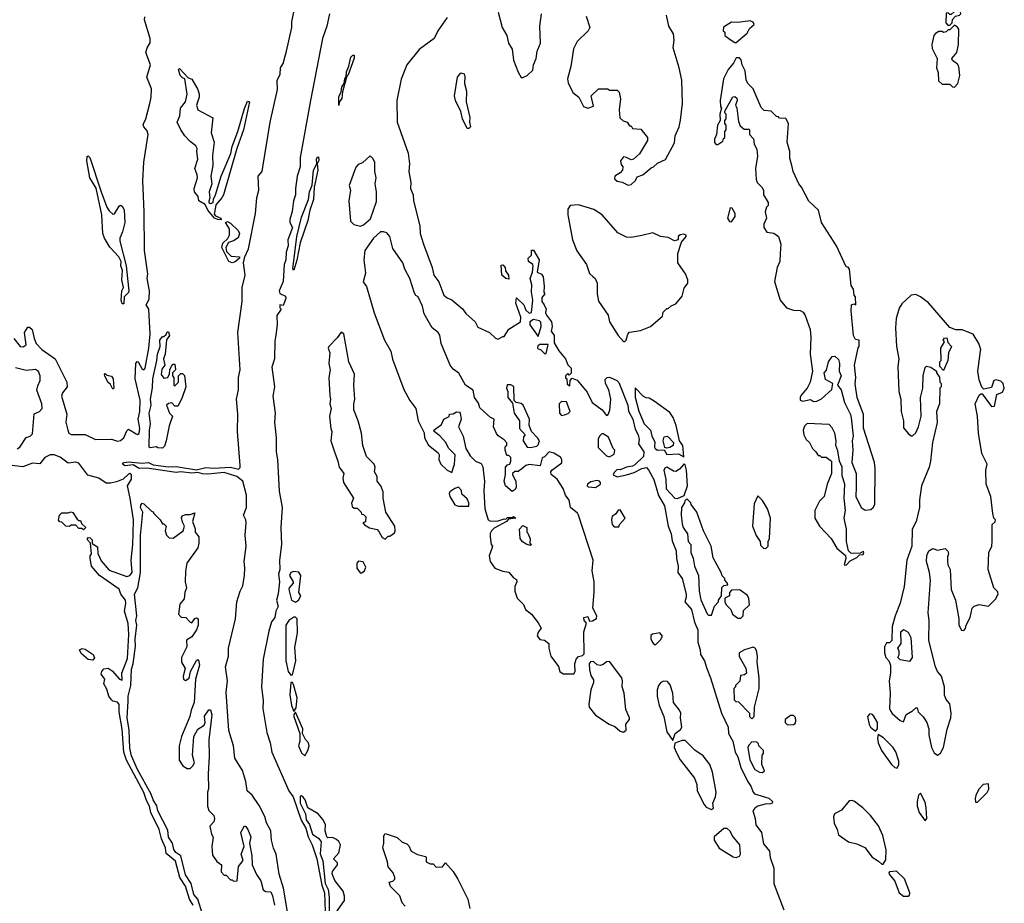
# Model space of a CAD drawing. Extents: x 2386423 to 2568864, y 578392 to 761999.
# Tile 264 of 454: x 2436792 to 2443158, y 724608 to 730316. Entities that reach past the tile are written whole.
import ezdxf

# ---------------------------------------------------------------- set-up
doc = ezdxf.new("R2010")
doc.units = 0

msp = doc.modelspace()

# ---------------------------------------------------------------- linework, layer by layer
at = {"layer": '0CON05XD'}
for points in [[(2438542.5, 724435), (2438498.2, 724705), (2438470.4, 724795), (2438450.8, 724925), (2438432.7, 724962.7), (2438419.3, 725015), (2438415.6, 725075), (2438387.4, 725127.4), (2438378, 725168), (2438339.8, 725239.8), (2438295, 725305.7), (2438263.2, 725335), (2438255.1, 725395), (2438232.3, 725465), (2438184.2, 725544.2), (2438173.7, 725625), (2438143.7, 725723.7), (2438128.1, 725971.9), (2438134.8, 726045.2), (2438122.1, 726135), (2438141.4, 726205), (2438141.3, 726255), (2438187.4, 726445), (2438195.5, 726554.5), (2438217.5, 726625), (2438235, 726659.2), (2438244.7, 726725), (2438248.4, 726775), (2438242.6, 726815), (2438255.9, 726915), (2438249.8, 726985), (2438256.8, 727065), (2438254.8, 727085), (2438238.3, 727115), (2438259.3, 727165), (2438258.5, 727245), (2438235.2, 727335), (2438195.7, 727365.7), (2438115, 727390.8), (2438009.4, 727379.4), (2437975, 727381.5), (2437945, 727391.1), (2437905, 727386.6), (2437835, 727394.3), (2437805, 727390.2), (2437615, 727418.2), (2437565, 727416.4), (2437525, 727440.6), (2437473.3, 727433.3), (2437456.2, 727445), (2437466.7, 727455), (2437495, 727459.1), (2437585, 727451.5), (2437625, 727455.7), (2437655, 727440.4), (2437755, 727426.7), (2437805, 727428.9), (2437935, 727407.2), (2437995, 727422.8), (2438045, 727419.7), (2438156.1, 727426.1), (2438207, 727413), (2438217.1, 727422.9), (2438218.3, 727435), (2438200, 727655), (2438202.7, 727767.3), (2438193.2, 727865), (2438206.6, 727925), (2438207.6, 728005), (2438216.9, 728055), (2438201.8, 728295), (2438231.5, 728495), (2438229.8, 728585), (2438249.7, 728665), (2438238.8, 728745), (2438247.3, 728785), (2438270.9, 728835), (2438316.6, 729065), (2438325.8, 729165), (2438338.8, 729215), (2438334.1, 729305), (2438360, 729335), (2438363.7, 729363.7), (2438410.7, 729655), (2438458.3, 729865), (2438457.5, 729922.5), (2438476.1, 729963.9), (2438478.4, 730005), (2438496.4, 730033.6), (2438517.9, 730112.1), (2438552.7, 730265), (2438552.4, 730302.4), (2438572.7, 730407.3)], [(2436755.6, 728255.6), (2436795, 728204.2), (2436815, 728202), (2436833.3, 728215), (2436823.3, 728295), (2436845, 728330), (2436855, 728330), (2436872.5, 728315), (2436886, 728256), (2436899.2, 728225), (2436935, 728184.5), (2437021.5, 728125), (2437097.5, 727975), (2437099.6, 727945), (2437068.2, 727905), (2437062.3, 727885), (2437097.1, 727767.1), (2437091.5, 727715), (2437103.3, 727663.3), (2437111.1, 727645), (2437125.4, 727635.4), (2437215, 727636.4), (2437282.5, 727605), (2437385, 727606.7), (2437425, 727592.5), (2437445, 727598), (2437465, 727613.8), (2437485, 727660), (2437495, 727670), (2437545, 727640), (2437555, 727636.2), (2437565, 727643.3), (2437570, 727675), (2437558.5, 727735), (2437568.7, 727785), (2437571.9, 727858.1), (2437538.4, 727995), (2437543.3, 728095), (2437548.3, 728101.7), (2437552.5, 728107.5), (2437557.5, 728105), (2437585, 728057.5), (2437595, 728053.8), (2437603.3, 728065), (2437628.2, 728195), (2437635.9, 728285), (2437626.7, 728445), (2437610, 728475), (2437629.8, 728510.2), (2437631.8, 728565), (2437616.4, 728645), (2437621.2, 728675), (2437598.9, 728825), (2437598.1, 729075), (2437588, 729275), (2437595.8, 729395), (2437623.2, 729575), (2437617.6, 729597.6), (2437594.2, 729625), (2437591.2, 729638.8), (2437608, 729675), (2437633.9, 729773.9), (2437643.3, 729815), (2437645, 729870), (2437614.4, 729945), (2437638.2, 730025), (2437608.6, 730105), (2437615.7, 730135), (2437635, 730167.5), (2437636.7, 730195), (2437600, 730315), (2437601.9, 730335)], [(2438796.2, 730355), (2438778.4, 730275), (2438750.4, 730195), (2438673.4, 729795), (2438605.2, 729425), (2438606.6, 729365), (2438587.1, 729305), (2438575.4, 729225), (2438576, 729184), (2438561.7, 729145), (2438553, 729077), (2438538.7, 729025), (2438538.9, 729005), (2438555.9, 728974.1), (2438525.5, 728895), (2438527.1, 728855), (2438514.9, 728815.1), (2438512.9, 728765), (2438502.5, 728735), (2438496.5, 728625), (2438469.7, 728565), (2438475, 728546.6), (2438510, 728530), (2438512.9, 728515), (2438495, 728470), (2438475, 728473.8), (2438473.1, 728455), (2438483.3, 728445), (2438454.2, 728405.8), (2438456.1, 728345), (2438448.1, 728278.1), (2438441.3, 728238.7), (2438439.8, 728125), (2438421.9, 728071.9), (2438438.8, 727945), (2438429.2, 727885), (2438443.1, 727775), (2438439.1, 727715), (2438449.6, 727615), (2438450.5, 727525), (2438459.4, 727475), (2438470.9, 727270.9), (2438488.7, 727165), (2438481.4, 727035), (2438484.6, 726925.4), (2438473, 726825), (2438473.2, 726765), (2438466.3, 726735), (2438472.9, 726685), (2438462.5, 726607.5), (2438453, 726565), (2438462.8, 726525), (2438448.1, 726495), (2438440.8, 726455), (2438420.2, 726425), (2438403.3, 726366.7), (2438367.2, 726185), (2438356.2, 726005), (2438367.2, 725915), (2438364.6, 725865), (2438390.7, 725710.7), (2438412.6, 725645), (2438421.6, 725585), (2438532.3, 725335), (2438559.4, 725295), (2438611.5, 725145), (2438643, 725093), (2438657, 725037), (2438683.2, 724985), (2438712.5, 724895), (2438745.1, 724725), (2438762.6, 724675), (2438767.6, 724555)], [(2439555, 730330), (2439494.6, 730245.4), (2439470.8, 730195), (2439375, 730122.9), (2439295.6, 730025), (2439258.8, 729931.2), (2439231.1, 729795), (2439232.5, 729655), (2439303, 729453), (2439312.5, 729385), (2439308.8, 729335), (2439321.2, 729265), (2439318.8, 729225), (2439336.2, 729185), (2439338.8, 729145), (2439380, 728985), (2439381.2, 728935), (2439402, 728865), (2439459.2, 728715), (2439469.2, 728665), (2439502.7, 728622.7), (2439535, 728536.7), (2439555, 728518.8), (2439585, 728506), (2439655, 728447.5), (2439677.4, 728417.4), (2439736, 728365), (2439755, 728328.8), (2439830, 728295), (2439868.3, 728258.3), (2439885, 728252.5), (2439915, 728270), (2439925, 728270), (2439953.6, 728316.4), (2440030, 728365), (2440032.5, 728395), (2440000, 728485), (2440005, 728520), (2440052.5, 728475), (2440065, 728440), (2440085, 728420), (2440100, 728425), (2440110, 728505), (2440101.2, 728555), (2440103, 728603), (2440093.3, 728645), (2440107.5, 728685), (2440112.5, 728725), (2440110, 728735), (2440082.5, 728755), (2440080, 728775), (2440100, 728795), (2440101.7, 728828.3), (2440115, 728827.5), (2440151.2, 728765), (2440137.5, 728685), (2440165, 728672.5), (2440175.9, 728655.9), (2440182.5, 728595), (2440180, 728555), (2440187.5, 728545), (2440168.3, 728521.7), (2440167.5, 728495), (2440182.5, 728475), (2440196.1, 728446.1), (2440192.5, 728425), (2440198.3, 728408.3), (2440230, 728365), (2440233.8, 728335), (2440227.5, 728305), (2440246.7, 728275), (2440248.3, 728228.3), (2440277.7, 728177.7), (2440321.2, 728125), (2440336.4, 728086.4), (2440356.7, 728065), (2440358.3, 728031.7), (2440345, 728020), (2440335, 728030), (2440320, 728015), (2440321.7, 728001.7), (2440330, 727995), (2440331.7, 727961.7), (2440348.3, 727951.7), (2440350, 727985), (2440365, 728000), (2440396.4, 727986.4), (2440460.5, 727910.5), (2440493.6, 727843.6), (2440557.5, 727795), (2440585, 727760), (2440597.5, 727765), (2440606.4, 727793.6), (2440613.3, 727865), (2440601.2, 727925), (2440580, 727965), (2440578.3, 727991.7), (2440590, 728005), (2440605, 728007.5), (2440653.3, 727985), (2440665, 727973.3), (2440724.2, 727825.8), (2440727.3, 727787.3), (2440756.1, 727735), (2440771.5, 727671.5), (2440790, 727635), (2440796.7, 727605), (2440792.5, 727575), (2440826.2, 727525), (2440825, 727494), (2440769.1, 727440.9), (2440755, 727432.5), (2440714.2, 727425.8), (2440675, 727407.5), (2440655, 727410), (2440635, 727390), (2440630, 727375), (2440655, 727363.3), (2440715, 727376.2), (2440765, 727390), (2440814.4, 727415.6), (2440843.9, 727423.9), (2440858.3, 727408.3), (2440891.9, 727345), (2440921.3, 727241.3), (2440960.4, 727175), (2440984.3, 727045), (2441002.9, 726995), (2441009.7, 726949.7), (2441036.2, 726885), (2441037.8, 726835), (2441048.9, 726785), (2441046, 726745), (2441075.6, 726705), (2441100, 726605), (2441101.4, 726585), (2441091.2, 726555), (2441135, 726506.7), (2441154.3, 726424.3), (2441175.6, 726375), (2441176.1, 726293.9), (2441192, 726245), (2441193.8, 726215), (2441220, 726175), (2441233.8, 726123.8), (2441257.8, 726065), (2441328.9, 725835), (2441373.3, 725745), (2441374.5, 725704.5), (2441403.3, 725655), (2441416.9, 725585), (2441435, 725553.8), (2441454, 725484), (2441496.4, 725396.4), (2441519.4, 725365), (2441533.8, 725325), (2441543.3, 725315), (2441635, 725285.8), (2441660, 725265), (2441657.5, 725255), (2441645, 725250), (2441611.7, 725248.3), (2441565, 725234.2), (2441545, 725222.5), (2441531.9, 725205), (2441547.5, 725155), (2441551.4, 725115), (2441588.9, 725065), (2441601.3, 724991.3), (2441638.6, 724945), (2441643.3, 724903.3), (2441667.1, 724835), (2441668.5, 724735), (2441683.3, 724695), (2441731.5, 724565)], [(2439885.8, 730365.8), (2439912, 730265), (2439941.2, 730215), (2439952.5, 730165), (2439975.7, 730125), (2439985.6, 730055), (2440015, 729976.7), (2440035, 729943.3), (2440045, 729942.5), (2440073.6, 729956.4), (2440109.2, 729990.8), (2440114.4, 730025.6), (2440130.8, 730065), (2440137.5, 730112.5), (2440158.8, 730165), (2440154, 730275), (2440166.2, 730355)], [(2440455, 730340), (2440477.5, 730265), (2440467.5, 730245), (2440396.2, 730175), (2440372.1, 730127.9), (2440355.9, 730014.1), (2440334, 729935), (2440337.7, 729907.7), (2440367.5, 729845), (2440407.5, 729815), (2440436.7, 729755), (2440465, 729743.8), (2440502.5, 729757.5), (2440487.5, 729825), (2440535, 729870), (2440595, 729870), (2440605, 729860), (2440655, 729860), (2440667, 729847), (2440676.7, 729805), (2440667.5, 729735), (2440673, 729683), (2440693, 729663), (2440720, 729655), (2440735, 729630), (2440745, 729630), (2440755, 729612.5), (2440808.3, 729608.3), (2440850, 729555), (2440850, 729535), (2440799.3, 729450.7), (2440760, 729415), (2440745, 729410), (2440715, 729426.7), (2440695, 729430), (2440676.2, 729405), (2440681.7, 729381.7), (2440691.2, 729365), (2440690, 729345), (2440675, 729327.5), (2440640, 729305), (2440638.3, 729288.3), (2440655, 729272.5), (2440687, 729267), (2440725, 729247.5)], [(2440725, 729247.5), (2440745, 729252.5), (2440773, 729277), (2440785, 729300), (2440820, 729315), (2440875, 729360), (2440890, 729365), (2440915, 729390), (2440966.4, 729413.6), (2441025, 729520), (2441030, 729565), (2441056, 729624), (2441063.6, 729666.4), (2441076.2, 729775), (2441073.3, 729925), (2441056.7, 730005), (2441016.7, 730135), (2441023.3, 730185), (2441020, 730225), (2440989.2, 730275), (2440973.8, 730345)], [(2442805, 730280), (2442820, 730295), (2442821.7, 730318.3), (2442841.7, 730338.3), (2442867.5, 730345), (2442876.7, 730355), (2442875, 730366.7), (2442848.3, 730371.7), (2442833, 730367), (2442815, 730350), (2442805, 730350), (2442795, 730360), (2442781.7, 730358.3), (2442780, 730295), (2442791.7, 730281.7), (2442805, 730280)], [(2441425, 730170), (2441495, 730230), (2441510.7, 730259.3), (2441540, 730285), (2441535, 730300), (2441515, 730310), (2441435, 730297.5), (2441395, 730300), (2441341.7, 730268.3), (2441340, 730245), (2441350, 730235), (2441350, 730215), (2441385, 730187.5), (2441415, 730170), (2441425, 730170)], [(2442835, 729880), (2442857.5, 729905), (2442870, 729955), (2442863.6, 730013.6), (2442855, 730030), (2442823.6, 730053.6), (2442817.5, 730065), (2442851.2, 730105), (2442860.8, 730155), (2442862.5, 730255), (2442855, 730267.5), (2442835, 730280), (2442805, 730250), (2442795, 730250), (2442781.7, 730238.3), (2442765, 730232.5), (2442755, 730240), (2442735, 730240), (2442713.6, 730226.4), (2442702.5, 730215), (2442688.8, 730155), (2442691.2, 730131.2), (2442723.3, 730065), (2442720, 730005), (2442730, 729975), (2442731.7, 729921.7), (2442755, 729900), (2442805, 729900), (2442821.7, 729881.7), (2442835, 729880)], [(2438855, 729762.5), (2438855, 729817.5), (2438870, 729850), (2438875, 729882.5), (2438890, 729905), (2438894, 729935), (2438903.3, 729946.7), (2438905, 729980), (2438920, 730015), (2438932.9, 730075), (2438945, 730088), (2438955, 730086.7), (2438955, 730067.5), (2438915, 729960), (2438907.5, 729952.5), (2438891.7, 729898.3), (2438878.8, 729851.2), (2438875, 729807.5), (2438857.5, 729782.5), (2438855, 729762.5)], [(2442258.3, 727148.3), (2442295, 727152.5), (2442310, 727165), (2442320, 727185), (2442323.3, 727415), (2442318, 727455), (2442247, 727677), (2442246.2, 727765), (2442206.7, 727875), (2442193.9, 727963.9), (2442196.7, 728005), (2442190, 728085), (2442213, 728197), (2442220, 728205), (2442220, 728245), (2442195, 728250), (2442182.5, 728275), (2442167.5, 728435), (2442170, 728475), (2442185, 728480), (2442197, 728473), (2442196, 728525), (2442187.5, 728537.5), (2442182.5, 728575), (2442168.3, 728598.3), (2442157.5, 728705), (2442148.3, 728718.3), (2442135, 728720), (2442073.3, 728855), (2441976.7, 729005), (2441956.1, 729086.1), (2441894.2, 729144.2), (2441846.2, 729235), (2441830, 729255), (2441793.3, 729335), (2441786.4, 729366.4), (2441771.7, 729421.7), (2441770, 729465), (2441753.3, 729525), (2441762.5, 729645), (2441745, 729677.5), (2441705, 729680), (2441698.3, 729688.3), (2441685, 729690), (2441650, 729725), (2441605, 729730), (2441585, 729750), (2441535, 729870), (2441500, 729905), (2441488.3, 729928.3), (2441482.5, 729985), (2441462.5, 730025), (2441457, 730057), (2441445, 730070), (2441425, 730070), (2441407.5, 730035), (2441372.5, 729995), (2441343.3, 729935), (2441320, 729795), (2441322.5, 729755), (2441330, 729745), (2441317.5, 729705), (2441320, 729665), (2441303.3, 729635), (2441297.5, 729575), (2441283.3, 729545), (2441283, 729523), (2441295, 729510), (2441305, 729510), (2441338.3, 729531.7), (2441341.7, 729548.3), (2441350, 729555), (2441350, 729595), (2441360, 729605), (2441360, 729635), (2441350, 729645), (2441350, 729665), (2441360, 729675), (2441360, 729705), (2441350, 729715), (2441350, 729725), (2441401.7, 729818.3), (2441415, 729820), (2441428.3, 729808.3), (2441430, 729795), (2441420, 729765), (2441427.5, 729745), (2441438.3, 729658.3), (2441450.7, 729630.7), (2441475, 729610), (2441505, 729610), (2441510, 729605), (2441510, 729575), (2441537, 729547), (2441540, 729515), (2441557, 729477), (2441562.5, 729435), (2441550, 729355), (2441552.5, 729285), (2441560, 729265), (2441590, 729235), (2441600, 729215), (2441600, 729185), (2441630, 729135), (2441630, 729115), (2441620, 729105), (2441612.5, 729075), (2441620, 729035), (2441603.3, 728995), (2441603, 728973), (2441623, 728943), (2441667, 728937), (2441697.5, 728915), (2441712.5, 728865), (2441707.5, 728805), (2441706.7, 728755), (2441690, 728715), (2441672.5, 728625), (2441707.5, 728505), (2441750, 728455), (2441795, 728440), (2441837, 728437), (2441856.4, 728426.4), (2441870, 728405), (2441902.5, 728315), (2441907.5, 728265), (2441903.3, 728155), (2441917.5, 728045), (2441902.5, 727975), (2441882.5, 727935), (2441845, 727890), (2441837.5, 727875), (2441838.3, 727858.3), (2441855, 727852.5), (2441905, 727862.5), (2441925, 727850), (2441945, 727852.5), (2441975, 727866.7), (2442043, 727927), (2442050, 727965), (2442001.7, 727991.7), (2441992.5, 728035), (2442007, 728053), (2442020, 728105), (2442045, 728140), (2442061.7, 728141.7), (2442085, 728120), (2442092.5, 728095), (2442090, 728045), (2442102.5, 728015), (2442080, 727955), (2442102.5, 727925), (2442123.6, 727843.6), (2442162.5, 727765), (2442167, 727743), (2442180, 727625), (2442173.3, 727595), (2442178.8, 727535), (2442172.5, 727455), (2442200, 727385), (2442200, 727295), (2442197.5, 727235), (2442232.5, 727165), (2442258.3, 727148.3)], [(2438095, 729023.6), (2438074, 729025), (2438052.5, 729035), (2438009.7, 729085), (2437991.4, 729121.4), (2437951.4, 729145), (2437945.6, 729175), (2437922, 729205), (2437920.6, 729225), (2437941.2, 729295), (2437940, 729315), (2437924.5, 729355), (2437944.5, 729415), (2437937.5, 729465), (2437940.8, 729485), (2437932.1, 729502.1), (2437895, 729528.9), (2437861.1, 729565), (2437834.3, 729605), (2437811.2, 729655), (2437827.5, 729695), (2437831.2, 729745), (2437863.3, 729785), (2437876.2, 729835), (2437860, 729935), (2437845, 729940), (2437830, 729955), (2437820, 729995), (2437825, 730000), (2437881.7, 729941.7), (2437905, 729932.5), (2437943.3, 729865), (2437952.5, 729835), (2437952.5, 729815), (2437936, 729765), (2437944.3, 729734.3), (2438041.7, 729681.7), (2438030, 729585), (2438049.4, 729525), (2438038.5, 729438.5), (2438040.4, 729375), (2438028.9, 729305), (2438034.6, 729255), (2438017.5, 729205), (2438021.8, 729165), (2438014.5, 729144.5), (2438015.8, 729135), (2438025, 729128.9), (2438042.5, 729135), (2438044.3, 729155.7), (2438058.6, 729185), (2438095, 729306.2), (2438157.3, 729452.7), (2438165, 729497.5), (2438202.5, 729595), (2438245, 729742.5), (2438265, 729790), (2438277.5, 729785), (2438240, 729605), (2438196, 729485), (2438109.2, 729185), (2438100, 729165), (2438060.2, 729119.8), (2438057.7, 729105), (2438049.2, 729059.2), (2438058.9, 729048.9), (2438092.5, 729035), (2438095, 729023.6)], [(2439695, 729612.5), (2439685, 729612.5), (2439655.8, 729675), (2439643.4, 729723.4), (2439610, 729795), (2439604.1, 729824.1), (2439622.5, 729945), (2439645, 729973.3), (2439665, 729967.5), (2439669.5, 729949.5), (2439667.5, 729905), (2439681.4, 729855), (2439679.4, 729785), (2439702.5, 729685), (2439700, 729655), (2439706.2, 729625), (2439695, 729612.5)], [(2437465, 728480), (2437455, 728480), (2437447.5, 728505), (2437452.5, 728565), (2437463.3, 728585), (2437453.8, 728635), (2437456.7, 728695), (2437446.2, 728725), (2437447.5, 728755), (2437433.3, 728785), (2437375, 728847.5), (2437340, 728905), (2437330, 728935), (2437323.3, 729055), (2437287, 729227), (2437246.2, 729295), (2437227.5, 729405), (2437228.3, 729431.7), (2437235, 729437.5), (2437245.9, 729425.9), (2437318.8, 729205), (2437356.2, 729105), (2437371.7, 729081.7), (2437395, 729060), (2437405, 729062.5), (2437435, 729112.5), (2437445, 729117.5), (2437455, 729112.5), (2437467, 729087), (2437471.4, 729005), (2437457.5, 728945), (2437440, 728905), (2437438.8, 728885), (2437481.2, 728725), (2437488.8, 728645), (2437498.8, 728565), (2437495.8, 728554.2), (2437468.8, 728525), (2437465, 728480)], [(2438565, 728697.5), (2438557.5, 728707.5), (2438583.5, 728916.5), (2438615, 729041.2), (2438658.5, 729155), (2438665, 729203.3), (2438682.2, 729247.8), (2438692.7, 729345), (2438712.5, 729385), (2438711.4, 729415), (2438715, 729427.5), (2438725, 729430), (2438725.9, 729405.9), (2438716, 729385), (2438720.6, 729345), (2438696.6, 729233.4), (2438691.5, 729155), (2438667.9, 729085), (2438655, 729018.8), (2438605.9, 728875), (2438585, 728762.5), (2438565, 728697.5)], [(2438995, 728983.3), (2439015, 728990), (2439060.7, 729029.3), (2439098.3, 729141.7), (2439100, 729205), (2439090, 729255), (2439097.5, 729295), (2439087.5, 729335), (2439087.5, 729395), (2439075, 729420), (2439057.5, 729437.5), (2439009.3, 729390.7), (2438979.5, 729380.5), (2438965, 729363.8), (2438921.4, 729245), (2438930, 729215), (2438920, 729145), (2438930, 729015), (2438953, 728993), (2438995, 728983.3)], [(2440705, 728236.7), (2440713.3, 728245), (2440723.3, 728285), (2440733.6, 728296.4), (2440805, 728307.5), (2440870, 728335), (2440948.3, 728401.7), (2440953, 728427), (2440975, 728450), (2440985, 728450), (2441003, 728467), (2441035, 728480), (2441075, 728530), (2441088.3, 728581.7), (2441112.5, 728615), (2441112.5, 728635), (2441097.5, 728675), (2441047.5, 728745), (2441047.5, 728805), (2441071.2, 728878.8), (2441100, 728915), (2441100, 728925), (2441085, 728930), (2441063, 728927), (2441050, 728915), (2441050, 728895), (2441025, 728887.5), (2440985, 728910), (2440935, 728916.2), (2440885, 728940), (2440815, 728921.2), (2440745, 728910), (2440715, 728911.2), (2440658.3, 728938.3), (2440558.8, 729055), (2440505, 729090.8), (2440405, 729120), (2440350, 729115), (2440337, 729093), (2440336.7, 729055), (2440365.9, 728894.1), (2440395, 728823.8), (2440455.6, 728735), (2440475, 728676.2), (2440497.5, 728657.5), (2440513.3, 728643.3), (2440526.2, 728615), (2440524.6, 728544.6), (2440535, 728498.8), (2440596.5, 728406.5), (2440606.2, 728365), (2440662, 728275), (2440695, 728236.7), (2440705, 728236.7)], [(2441395, 729010), (2441417.5, 729045), (2441417.5, 729065), (2441398.3, 729098.3), (2441385, 729100), (2441367.5, 729035), (2441381.7, 729011.7), (2441395, 729010)], [(2438165, 728745.9), (2438143.7, 728753.7), (2438099.8, 728845), (2438105, 728872.1), (2438137.1, 728902.9), (2438149.2, 728925), (2438148.9, 728965), (2438123.8, 729005), (2438135, 729011.5), (2438155, 729002.7), (2438205, 728953.4), (2438214.3, 728935), (2438205, 728906.8), (2438175, 728886.8), (2438143.1, 728876.9), (2438125.6, 728845), (2438129.6, 728819.6), (2438159.5, 728789.5), (2438214.3, 728785), (2438212.7, 728775), (2438185, 728752.8), (2438165, 728745.9)], [(2440375, 726090), (2440383.8, 726105), (2440381.2, 726155), (2440388.8, 726185), (2440405, 726202.5), (2440431.7, 726208.3), (2440441.7, 726218.3), (2440438.3, 726361.7), (2440457.5, 726417.5), (2440442.5, 726435), (2440440, 726455), (2440465, 726460), (2440475, 726430), (2440495, 726432.5), (2440521.7, 726448.3), (2440522.5, 726465), (2440496.7, 726515), (2440506.7, 726615), (2440506.2, 726685), (2440492.5, 726755), (2440498.8, 726825), (2440405.9, 727115.9), (2440398.6, 727128.6), (2440354, 727165), (2440345, 727212.5), (2440320, 727245), (2440305, 727287.5), (2440266.8, 727346.8), (2440228.3, 727378.3), (2440226.2, 727395), (2440233.3, 727405), (2440296.1, 727453.9), (2440297.5, 727475), (2440289.3, 727489.3), (2440245, 727516.2), (2440215, 727523.3), (2440185, 727492.5), (2440170, 727485), (2440157, 727433), (2440085, 727442), (2440064.1, 727435.9), (2440037.5, 727415), (2440015, 727397.5), (2439993, 727397), (2439977.5, 727385), (2439977.5, 727375), (2440000, 727335), (2440002.5, 727295), (2439995, 727280), (2439975, 727267.5), (2439933.3, 727305), (2439923.8, 727335), (2439933, 727377), (2439932.5, 727425), (2439945, 727440), (2439960, 727445), (2439967.5, 727465), (2439967, 727487), (2439955, 727500), (2439941.7, 727501.7), (2439930, 727535), (2439930, 727555), (2439941.7, 727568.3), (2439941.7, 727581.7), (2439925, 727602.5), (2439885, 727627.5), (2439875, 727642.5), (2439856.2, 727685), (2439860, 727735), (2439835, 727746.7), (2439767.9, 727807.9), (2439758.3, 727838.3), (2439732, 727875), (2439723.3, 727923.3), (2439674.6, 727954.6), (2439632.3, 728032.3), (2439595, 728058), (2439575.8, 728085), (2439518, 728225), (2439507.7, 728277.7), (2439496.7, 728295), (2439458, 728325), (2439406.2, 728415), (2439395.9, 728465.9), (2439367.5, 728525), (2439352.5, 728535), (2439345, 728550), (2439314, 728645), (2439281.4, 728705), (2439270, 728745), (2439205, 728837.5), (2439185.8, 728915.8), (2439165, 728938.8), (2439145, 728946.7), (2439125, 728946.2), (2439078.8, 728905), (2439024, 728825), (2439016.2, 728765), (2439027.7, 728677.7), (2439012.5, 728622.5), (2439035, 728592.5), (2439083.3, 728423.3), (2439151.2, 728245), (2439191.8, 728175), (2439203.1, 728123.1), (2439275, 727926.2), (2439315, 727856.2), (2439354, 727805), (2439368, 727725), (2439408, 727648), (2439410, 727615), (2439435, 727566.7), (2439498.3, 727518.3), (2439503.3, 727505), (2439501.2, 727475), (2439514.2, 727444.2), (2439555, 727406.7), (2439585, 727390), (2439603.3, 727445), (2439606.7, 727505), (2439567.5, 727545), (2439545.9, 727585.9), (2439508, 727628), (2439472.5, 727655), (2439470, 727665), (2439519.3, 727700.7), (2439533.9, 727736.1), (2439568.3, 727751.7), (2439571.7, 727768.3), (2439595, 727770), (2439616.7, 727783.3), (2439635, 727781.2), (2439640, 727775), (2439645.5, 727734.5), (2439630, 727685), (2439658.8, 727625), (2439676.2, 727545), (2439705, 727497.5), (2439740, 727465), (2439775, 727450), (2439786.8, 727426.8), (2439797.3, 727332.7), (2439792, 727275), (2439800, 727155), (2439821.2, 727085), (2439836.1, 727076.1), (2439885, 727078.8), (2439925, 727092.5), (2439935, 727090), (2439945, 727100), (2439975, 727100), (2439985, 727107.5), (2440000, 727095), (2439951.7, 727088.3), (2439940, 727075), (2439859.3, 727030.7), (2439842.5, 727015), (2439833.9, 726996.1), (2439833.8, 726975), (2439840, 726925), (2439850, 726915), (2439845, 726900), (2439828.3, 726851.7), (2439833.3, 726815), (2439865, 726773.3), (2439915, 726752.5), (2439955, 726747.5), (2439985, 726710), (2440005, 726700), (2440006.7, 726685), (2439992.5, 726655), (2439992.5, 726625), (2440009.3, 726579.3), (2440048.3, 726538.3), (2440063.3, 726505), (2440100, 726475), (2440145, 726420), (2440162.5, 726385), (2440145, 726360), (2440136.7, 726335), (2440155, 726312.5), (2440185, 726306.7), (2440213.3, 726285), (2440213.3, 726255), (2440226.2, 726205), (2440275, 726137.5), (2440284, 726105), (2440305, 726090), (2440375, 726090)], [(2439955, 728640), (2439935, 728644), (2439910, 728665), (2439905, 728730), (2439915, 728732.5), (2439930, 728715), (2439933, 728693), (2439953.3, 728665), (2439955, 728640)], [(2442725, 725563.8), (2442745, 725577.5), (2442764, 725615), (2442787.7, 725732.3), (2442812, 725805), (2442814, 725835), (2442805.8, 725895.8), (2442781.2, 725925), (2442771.4, 725951.4), (2442770.8, 726005), (2442752, 726075), (2442726.2, 726105), (2442712, 726135), (2442668.8, 726305), (2442671.2, 726435), (2442666.2, 726485), (2442680, 726695), (2442673.3, 726745), (2442653.8, 726815), (2442657.5, 726855), (2442670, 726885), (2442695, 726900), (2442725, 726890), (2442775, 726900), (2442791.7, 726881.7), (2442797.5, 726865), (2442790, 726845), (2442790, 726815), (2442792.5, 726795), (2442807.5, 726765), (2442813.9, 726633.9), (2442842.5, 726565), (2442862.5, 726445), (2442863.6, 726403.6), (2442881.7, 726371.7), (2442895, 726370), (2442907, 726383), (2442910, 726405), (2442937.5, 726455), (2442950, 726515), (2442963, 726527), (2442995, 726537.5), (2443055, 726527.5), (2443102.7, 726575), (2443117.5, 726607.5), (2443113, 726623), (2443090, 726645), (2443054.1, 726764.1), (2443057, 726873), (2443076.7, 726915), (2443080, 726945), (2443080, 727055), (2443098.3, 727071.7), (2443100, 727085), (2443090, 727095), (2443082.5, 727125), (2443071.2, 727235), (2443040, 727315), (2443038.8, 727405), (2443046.7, 727445), (2443012.5, 727512.5), (2442991.4, 727645), (2442984.2, 727755), (2442968.8, 727835), (2442995, 727890), (2443005, 727900), (2443015, 727900), (2443067.5, 727825), (2443075, 727817.5), (2443095, 727820), (2443110, 727895), (2443145, 727910), (2443157.5, 727935), (2443150, 727965), (2443135, 727980), (2443105, 727990), (2443090, 727985), (2443075, 727940), (2443025, 727930), (2443013, 727943), (2442995, 727990), (2442986.7, 728045), (2443003.3, 728175), (2443006.7, 728185), (2442993.3, 728225), (2442956.7, 728285), (2442885, 728313.3), (2442843.6, 728313.6), (2442805, 728327.5), (2442667.7, 728487.7), (2442615, 728526.7), (2442585, 728540), (2442555, 728537.5), (2442495, 728480), (2442478.3, 728451.7), (2442457.5, 728385), (2442453.3, 728325), (2442460, 728205), (2442476, 728125), (2442470, 728075), (2442476.7, 727915), (2442488, 727865), (2442490, 727785), (2442506, 727725), (2442505, 727680), (2442535, 727642.5), (2442555, 727627.5), (2442565, 727627.5), (2442585, 727647.5), (2442603.8, 727685), (2442620, 727755), (2442615.8, 727875), (2442630, 727935), (2442634, 728015), (2442645, 728070), (2442655, 728077.5), (2442681.7, 728071.7), (2442720, 728045), (2442720, 728035), (2442737.5, 728007.5), (2442740, 727975), (2442750, 727965), (2442750, 727945), (2442740, 727935), (2442737.5, 727835), (2442720, 727785), (2442723.3, 727713.3), (2442693.8, 727585), (2442681.2, 727465), (2442671.2, 727425), (2442622, 727305), (2442608.8, 727215), (2442608.8, 727165), (2442588, 727075), (2442561.2, 727025), (2442560, 726915), (2442526.7, 726825), (2442511.2, 726655), (2442483.9, 726546.1), (2442451.2, 726465), (2442432.5, 726395), (2442430, 726305), (2442415, 726290), (2442395, 726290), (2442382.5, 726265), (2442383.3, 726225), (2442392.5, 726195), (2442410, 726175), (2442422.5, 726145), (2442422.5, 726095), (2442413.3, 726045), (2442420, 725965), (2442416.4, 725866.4), (2442421.7, 725851.7), (2442433.6, 725833.6), (2442485, 725787.5), (2442505, 725780), (2442523.6, 725826.4), (2442565, 725850), (2442585, 725870), (2442595, 725870), (2442600, 725845), (2442632.6, 725812.6), (2442657.5, 725775), (2442669.1, 725735), (2442668.8, 725695), (2442686.2, 725615), (2442705, 725580), (2442725, 725563.8)], [(2440145, 728270), (2440162.5, 728335), (2440161.7, 728361.7), (2440151.7, 728371.7), (2440115, 728380), (2440090, 728365), (2440090, 728345), (2440145, 728270)], [(2437715, 727547.5), (2437685, 727550), (2437675, 727557.5), (2437635, 727550), (2437630, 727555), (2437631.4, 727665), (2437638.8, 727705), (2437628.8, 727775), (2437643.3, 727825), (2437638.8, 727865), (2437651.7, 727938.3), (2437652.2, 727995), (2437680, 728115), (2437682.9, 728155), (2437700, 728205), (2437697.5, 728245), (2437715, 728270), (2437725, 728270), (2437738.3, 728281.7), (2437745, 728300), (2437755, 728300), (2437760, 728275), (2437742.5, 728247.5), (2437733.3, 728155), (2437722.5, 728125), (2437730, 728085), (2437711.2, 728058.8), (2437706.7, 728025), (2437725, 728000), (2437750, 728005), (2437761.7, 728028.3), (2437762.5, 728055), (2437773, 728077), (2437785, 728090), (2437795, 728090), (2437800, 728055), (2437780, 728035), (2437780, 728015), (2437790, 728005), (2437790, 727955), (2437795, 727950), (2437820, 727975), (2437820, 728015), (2437835, 728030), (2437845, 728030), (2437857, 728017), (2437867.5, 727945), (2437841.7, 727868.3), (2437815, 727820), (2437795, 727820), (2437775, 727840), (2437755, 727837.5), (2437742.5, 727825), (2437760, 727775), (2437780, 727755), (2437758.3, 727691.7), (2437740, 727595), (2437728.3, 727561.7), (2437715, 727547.5)], [(2439155, 726960), (2439175, 726980), (2439185, 726980), (2439215, 727000), (2439220, 727015), (2439217.5, 727045), (2439160, 727135), (2439142.5, 727225), (2439142.5, 727265), (2439127.5, 727305), (2439102.5, 727335), (2439102.5, 727365), (2439086.7, 727395), (2439090, 727425), (2439083.3, 727445), (2439033.9, 727493.9), (2439010, 727565), (2439002, 727645), (2438980, 727725), (2438952.5, 727795), (2438952.5, 727835), (2438960, 727865), (2438953.3, 727955), (2438956.1, 728026.1), (2438920, 728105), (2438887, 728287), (2438871.7, 728298.3), (2438845, 728260), (2438790, 728205), (2438787.5, 728195), (2438796.4, 728163.6), (2438792, 728095), (2438800, 728055), (2438791.2, 728005), (2438796.4, 727886.4), (2438802.5, 727865), (2438797.5, 727835), (2438806.2, 727805), (2438796.2, 727755), (2438804.2, 727675), (2438811.2, 727655), (2438804.3, 727595), (2438825, 727530), (2438850, 727465), (2438856.7, 727425), (2438887.5, 727385), (2438881.2, 727355), (2438886.4, 727326.4), (2438950, 727225), (2438938.3, 727191.7), (2438941.7, 727171.7), (2438955, 727160), (2438975, 727160), (2439000, 727135), (2439001.7, 727121.7), (2439015, 727120), (2439030, 727105), (2439028.3, 727071.7), (2439010, 727065), (2439021.7, 727051.7), (2439053, 727033), (2439102.5, 727022.5), (2439115, 727010), (2439135, 726970), (2439155, 726960)], [(2442765, 728050), (2442740, 728075), (2442740, 728105), (2442750, 728115), (2442747.5, 728195), (2442770, 728235), (2442763, 728247), (2442771.7, 728258.3), (2442785, 728260), (2442791.7, 728231.7), (2442816.7, 728205), (2442797.5, 728165), (2442792.5, 728115), (2442765, 728050)], [(2440195, 728160), (2440208.3, 728218.3), (2440155, 728217.5), (2440141.7, 728208.3), (2440140, 728195), (2440145, 728190), (2440160, 728185), (2440185, 728160), (2440195, 728160)], [(2436777.2, 727542.8), (2436793.8, 727555), (2436833.6, 727616.4), (2436860, 727625), (2436875, 727640), (2436885, 727770), (2436921.2, 727785), (2436936.9, 727805), (2436935.5, 727835), (2436903.6, 727923.6), (2436908.9, 727951.1), (2436925.4, 727985), (2436924.5, 728015), (2436913.9, 728043.9), (2436895, 728055.4), (2436835, 728050.4), (2436766.4, 728066.4)], [(2437395, 727930), (2437380, 727960), (2437362.5, 727975), (2437342.5, 728015), (2437340, 728025), (2437345, 728030), (2437355, 728020), (2437385, 728012.5), (2437395.8, 727995.8), (2437400, 727935), (2437395, 727930)], [(2440095, 727553.3), (2440135, 727560), (2440145, 727570), (2440152.5, 727595), (2440143, 727613), (2440100, 727655), (2440087, 727697), (2440087.5, 727735), (2440047.5, 727825), (2440035, 727837.5), (2440003, 727843), (2439990, 727855), (2439986.1, 727946.1), (2439967, 727957), (2439943, 727957), (2439940, 727935), (2439947.5, 727915), (2439947.5, 727875), (2439978.3, 727838.3), (2439990, 727775), (2440022.5, 727725), (2440024.1, 727674.1), (2440060, 727635), (2440048.3, 727621.7), (2440047.5, 727595), (2440072.5, 727555), (2440095, 727553.3)], [(2441085, 727492.5), (2441080, 727565), (2441057.5, 727595), (2441036.7, 727695), (2441016.1, 727746.1), (2440995, 727777.5), (2440895, 727852.5), (2440861.7, 727871.7), (2440843, 727873), (2440825, 727882.5), (2440771.7, 727938.3), (2440772.2, 727877.8), (2440795, 727786.7), (2440828.6, 727705), (2440870, 727665), (2440880, 727625), (2440899.3, 727589.3), (2440896.7, 727555), (2440901.2, 727545), (2440915, 727534.2), (2440958.3, 727538.3), (2440975, 727507.5), (2441052.3, 727512.3), (2441085, 727492.5)], [(2440295, 727760), (2440315, 727762.5), (2440338.3, 727771.7), (2440350, 727785), (2440328.3, 727848.3), (2440295, 727850), (2440280, 727835), (2440282.5, 727775), (2440295, 727760)], [(2442135, 726792.5), (2442160.7, 726819.3), (2442205, 726842.5), (2442221.7, 726858.3), (2442245, 726860), (2442250, 726875), (2442245, 726880), (2442225, 726870), (2442185, 726867.5), (2442165, 726870), (2442150, 726885), (2442137.5, 726945), (2442136.7, 727025), (2442123.3, 727095), (2442130, 727145), (2442122.5, 727225), (2442127.5, 727315), (2442108.3, 727368.3), (2442110, 727425), (2442093, 727463), (2442081.7, 727531.7), (2442067.5, 727565), (2442070, 727595), (2442062.5, 727645), (2442045, 727680), (2442025, 727700), (2441883, 727707), (2441865, 727690), (2441857.5, 727665), (2441862.5, 727635), (2441877.5, 727605), (2441897.5, 727585), (2441917.5, 727545), (2441940, 727525), (2441955, 727500), (2441965, 727500), (2441975, 727490), (2442005, 727490), (2442040, 727465), (2442040, 727385), (2442012.5, 727315), (2441992.5, 727235), (2441962.5, 727205), (2441932.5, 727145), (2441933.3, 727095), (2441962.5, 727045), (2442037.5, 726965), (2442075, 726902.5), (2442130, 726855), (2442132.5, 726835), (2442122.5, 726795), (2442135, 726792.5)], [(2440605, 727492.5), (2440635, 727510), (2440640, 727535), (2440630, 727545), (2440599.3, 727619.3), (2440565, 727640), (2440555, 727640), (2440540, 727625), (2440533, 727607), (2440533, 727553), (2440585, 727497.5), (2440605, 727492.5)], [(2440975, 727547.5), (2440962.5, 727552.5), (2440951.2, 727595), (2440958.8, 727621.2), (2440975, 727626.2), (2440985, 727621.2), (2441020, 727585), (2441017.5, 727565), (2440995, 727553.3), (2440975, 727547.5)], [(2437355, 725990), (2437337.5, 726025), (2437342.5, 726055), (2437318.3, 726088.3), (2437323.8, 726105), (2437337.3, 726122.7), (2437365, 726126.7), (2437389.3, 726109.3), (2437437.5, 726055), (2437455, 726050), (2437452.5, 726095), (2437489.9, 726190.1), (2437498.4, 726345), (2437492.7, 726415), (2437469.6, 726495), (2437478.1, 726545), (2437475.7, 726565), (2437446.2, 726605), (2437435, 726637.5), (2437307.5, 726725), (2437256.7, 726785), (2437247.5, 726835), (2437248.3, 726851.7), (2437257.5, 726865), (2437250, 726935), (2437230, 726955), (2437230, 726965), (2437235, 726970), (2437248.3, 726968.3), (2437260, 726955), (2437261.7, 726931.7), (2437295, 726910), (2437298.3, 726868.3), (2437319.3, 726819.3), (2437370.7, 726760.7), (2437485, 726718), (2437505, 726725.5), (2437520, 726745), (2437512.2, 726825), (2437524.6, 726925), (2437526.2, 726995), (2437527.4, 727085), (2437507.5, 727225), (2437488.8, 727305), (2437515, 727347.5), (2437515, 727376.2), (2437505, 727384), (2437495, 727380.8), (2437461.7, 727348.3), (2437419.2, 727330.8), (2437378.5, 727321.5), (2437352.1, 727322.1), (2437304, 727355), (2437232.9, 727372.9), (2437175, 727450.8), (2437155, 727457), (2437105, 727451.8), (2437055, 727489.7), (2437015, 727505.9), (2436988.8, 727505), (2436955, 727487.3), (2436923.2, 727446.8), (2436875, 727451.2), (2436813, 727427), (2436744.5, 727435.5)], [(2441045, 727222.5), (2441088.3, 727241.7), (2441110, 727305), (2441104, 727405), (2441095, 727440), (2441087.5, 727447.5), (2441058.4, 727411.6), (2441035, 727396.2), (2441018.7, 727398.7), (2440975, 727426.2), (2440965, 727421.2), (2440955.8, 727405), (2440968.5, 727345), (2440972.3, 727285), (2441027.5, 727225), (2441045, 727222.5)], [(2440515, 727293.3), (2440546.7, 727315), (2440547, 727327), (2440540, 727335), (2440525, 727338.8), (2440485, 727330), (2440462.5, 727315), (2440460, 727305), (2440468.3, 727298.3), (2440515, 727293.3)], [(2439695, 727173.3), (2439696.7, 727195), (2439685, 727220), (2439651.7, 727251.7), (2439647.5, 727275), (2439630, 727295), (2439605, 727287.5), (2439573.3, 727265), (2439568.8, 727255), (2439574, 727235), (2439605, 727182.5), (2439626.4, 727173.6), (2439695, 727173.3)], [(2441265, 726470), (2441283, 726527), (2441310, 726555), (2441310, 726565), (2441330, 726595), (2441331.7, 726648.3), (2441345, 726660), (2441370, 726665), (2441367, 726677), (2441350, 726695), (2441350, 726705), (2441333, 726723), (2441327.5, 726745), (2441275, 726840), (2441262.5, 726915), (2441212.5, 727015), (2441170, 727135), (2441133, 727183), (2441130, 727195), (2441105, 727220), (2441091.7, 727208.3), (2441090, 727195), (2441070, 727165), (2441067.5, 727115), (2441075, 727060), (2441082, 727035), (2441110, 726995), (2441113.3, 726945), (2441130, 726925), (2441130, 726875), (2441147, 726837), (2441154, 726785), (2441180, 726725), (2441184.2, 726625), (2441195, 726567.5), (2441237, 726477), (2441245, 726470), (2441265, 726470)], [(2441615, 726900), (2441630, 726915), (2441630, 726945), (2441640, 726965), (2441646.7, 727095), (2441626.7, 727155), (2441595, 727210), (2441565, 727240), (2441540.7, 727189.3), (2441530, 727045), (2441553, 726983), (2441580, 726945), (2441581.7, 726921.7), (2441601.7, 726901.7), (2441615, 726900)], [(2437975, 724536.2), (2437944.4, 724634.4), (2437918.9, 724665), (2437900.5, 724735), (2437865, 724791.2), (2437833.3, 724913.3), (2437801.2, 724935), (2437788.8, 724955), (2437781.2, 724995), (2437754.4, 725035), (2437749.4, 725079.4), (2437685, 725204), (2437678.2, 725238.2), (2437654.5, 725275), (2437641.7, 725311.7), (2437555, 725472.5), (2437515, 725560), (2437505, 725610), (2437499.4, 725725), (2437487.1, 725805), (2437494.5, 725914.5), (2437493.6, 725945), (2437511.9, 726015), (2437515, 726120), (2437526, 726155), (2437541.9, 726268.1), (2437539.4, 726315), (2437548.8, 726405), (2437542.9, 726435), (2437550, 726465), (2437534.5, 726605.5), (2437556.7, 726645), (2437574.4, 726745.6), (2437572.8, 726982.8), (2437587.5, 727135), (2437574.3, 727165), (2437575, 727180), (2437585, 727192.5), (2437595, 727187.5), (2437645, 727140), (2437656.4, 727136.4), (2437660, 727125), (2437700, 727085), (2437715, 727060), (2437725, 727060), (2437740, 727045), (2437732.5, 727015), (2437742.5, 726985), (2437758.3, 726968.3), (2437785, 726967.5), (2437850, 727015), (2437857.5, 727045), (2437845, 727070), (2437839.3, 727100.7), (2437845, 727110), (2437865, 727120), (2437895, 727120), (2437925, 727130), (2437910, 727075), (2437926.1, 727026.1), (2437926.7, 727005), (2437951.2, 726975), (2437951.2, 726935), (2437943.3, 726905), (2437873.3, 726805), (2437863.6, 726753.6), (2437861.2, 726685), (2437870, 726645), (2437860, 726615), (2437856.7, 726575), (2437828.8, 726541.2), (2437820, 726475), (2437836.7, 726456.7), (2437867.5, 726455), (2437893.6, 726423.6), (2437905, 726420), (2437925, 726446.7), (2437935, 726452.5), (2437946, 726446), (2437945.8, 726405), (2437936, 726375), (2437905, 726330), (2437871.7, 726308.3), (2437872.5, 726265), (2437837.5, 726195), (2437837.5, 726165), (2437861.2, 726125), (2437849.2, 726075), (2437852, 726055), (2437865, 726046.2), (2437887.6, 726062.4), (2437896, 726105), (2437935, 726176.2), (2437945, 726182.5), (2437948.3, 726178.3), (2437954, 726145), (2437930, 726055), (2437920, 725905), (2437900, 725855), (2437892, 725815), (2437837.5, 725685), (2437822.5, 725625), (2437823.8, 725575), (2437822.5, 725532.5), (2437847.5, 725495), (2437875, 725477.5), (2437895, 725477.5), (2437912.5, 725495), (2437923.3, 725515), (2437908.8, 725565), (2437918, 725685), (2437945, 725733.3), (2437985, 725757.5), (2437991.2, 725775), (2437986.7, 725816.7), (2438015, 725857.5), (2438025, 725857.5), (2438034.2, 725825), (2438015.6, 725664.4), (2438017.1, 725555), (2438010, 725445), (2438013.9, 725346.1), (2438006.2, 725325), (2438006.2, 725235), (2438015, 725207.5), (2438047.5, 725175), (2438052.5, 725155), (2438047, 725133), (2438022.5, 725105), (2438032.5, 725055), (2438042.5, 725035), (2438033.6, 724973.6), (2438038.3, 724918.3), (2438067, 724877), (2438097.5, 724855), (2438095, 724810), (2438115, 724790), (2438128.3, 724788.3), (2438155, 724760), (2438165, 724760), (2438175, 724750), (2438198.3, 724751.7), (2438206.7, 724845), (2438236.7, 724885), (2438223.3, 724925), (2438243.8, 724975), (2438222.5, 725065), (2438245, 725107.5), (2438255, 725103.3), (2438268, 725085), (2438285.9, 725035.9), (2438278.8, 724995), (2438293.6, 724913.6), (2438296, 724855), (2438323.9, 724793.9), (2438351.7, 724751.7), (2438367.5, 724695), (2438383.5, 724683.5), (2438415, 724682), (2438427.5, 724655), (2438438.9, 724595)], [(2440665, 727040), (2440670, 727055), (2440707.5, 727095), (2440675, 727150), (2440661.7, 727148.3), (2440646.7, 727123.3), (2440623.6, 727106.4), (2440617.5, 727085), (2440622.5, 727055), (2440635, 727040), (2440665, 727040)], [(2437205, 727020), (2437195, 727030), (2437175, 727030), (2437155, 727050), (2437125, 727050), (2437115, 727042.5), (2437090, 727045), (2437065, 727070), (2437051.7, 727071.7), (2437042.5, 727082.5), (2437050, 727115), (2437065, 727130), (2437105, 727130), (2437125, 727137.5), (2437135, 727132.5), (2437165, 727090), (2437175, 727080), (2437185, 727080), (2437191.7, 727061.7), (2437220, 727035), (2437205, 727020)], [(2440095, 726920), (2440070, 726925), (2440043.6, 726943.6), (2440027.5, 726965), (2440023.3, 727025), (2440045, 727047.5), (2440070, 727035), (2440070, 727005), (2440078.3, 726998.3), (2440091.7, 726961.7), (2440090, 726935), (2440100, 726925), (2440095, 726920)], [(2439005, 726742.5), (2439022.5, 726755), (2439029.3, 726779.3), (2439013, 726813), (2438983, 726817), (2438972.5, 726805), (2438973, 726773), (2438993.6, 726743.6), (2439005, 726742.5)], [(2438575, 726553.1), (2438595.8, 726565), (2438610, 726595), (2438597.5, 726615), (2438610, 726725), (2438596.1, 726746.1), (2438565, 726752), (2438545, 726743.8), (2438536, 726725), (2438560, 726685), (2438560, 726675), (2438535, 726646.7), (2438532.9, 726635), (2438550, 726565), (2438575, 726553.1)], [(2441455, 726450), (2441470, 726465), (2441471.7, 726498.3), (2441510, 726535), (2441507, 726577), (2441496.4, 726596.4), (2441457, 726627), (2441445, 726632.5), (2441395, 726630), (2441380, 726615), (2441380, 726595), (2441351.7, 726578.3), (2441350, 726555), (2441360, 726535), (2441390, 726505), (2441400, 726475), (2441435, 726450), (2441455, 726450)], [(2438545, 726081.2), (2438555, 726082.5), (2438577.3, 726175), (2438570.7, 726259.3), (2438587.8, 726355), (2438585.7, 726445), (2438575, 726457.1), (2438565, 726456.7), (2438533.1, 726435), (2438512.5, 726405), (2438513, 726175), (2438527.5, 726105), (2438545, 726081.2)], [(2442545, 726170), (2442485, 726180), (2442470, 726195), (2442477.5, 726212.5), (2442477.5, 726237.5), (2442470, 726255), (2442490, 726285), (2442488.3, 726361.7), (2442505, 726377.5), (2442535, 726360), (2442552.5, 726325), (2442562.5, 726195), (2442545, 726170)], [(2440905, 726280), (2440935, 726310), (2440947, 726333), (2440930, 726355), (2440883.6, 726346.4), (2440873, 726337), (2440872.5, 726315), (2440885, 726290), (2440895, 726280), (2440905, 726280)], [(2437265, 726177.5), (2437235, 726182.5), (2437190.7, 726220.7), (2437180, 726245), (2437197, 726253), (2437215, 726250), (2437266.7, 726215), (2437276.7, 726193.3), (2437265, 726177.5)], [(2441525, 725800), (2441540, 725815), (2441542.5, 725875), (2441573.3, 725995), (2441572.5, 726065), (2441560, 726165), (2441562.5, 726205), (2441555, 726240), (2441546.4, 726256.4), (2441535, 726263.3), (2441477.5, 726245), (2441442.5, 726225), (2441443, 726203), (2441487, 726127), (2441490, 726095), (2441477, 726083), (2441451.7, 726078.3), (2441447, 726043), (2441420, 726015), (2441420, 726005), (2441410, 725995), (2441411.7, 725921.7), (2441421.7, 725911.7), (2441438.3, 725908.3), (2441510, 725835), (2441510, 725815), (2441525, 725800)], [(2440695, 725714), (2440713.3, 725725), (2440711.2, 725765), (2440734.2, 725795), (2440734.4, 725805), (2440710.3, 725860.3), (2440699.4, 725965), (2440687.8, 726005), (2440690, 726045), (2440685, 726063.3), (2440605, 726170), (2440585, 726167.5), (2440565, 726150), (2440545, 726143.3), (2440525, 726147.5), (2440505, 726166.7), (2440485, 726170), (2440473.3, 726156.7), (2440476.7, 726115), (2440485, 726080), (2440501.7, 726051.7), (2440502.5, 726035), (2440484.1, 725985.9), (2440471.2, 725895), (2440473.8, 725875), (2440515, 725823.8), (2440602.5, 725765), (2440638.8, 725748.8), (2440675, 725718.8), (2440695, 725714)], [(2438565, 725847.5), (2438579.1, 725870.9), (2438585.4, 725935), (2438561.7, 726021.7), (2438555, 726033.3), (2438545, 726033.3), (2438538, 725955), (2438548.8, 725885), (2438565, 725847.5)], [(2441015, 725660), (2441030, 725705), (2441065, 725730), (2441072.9, 725745), (2441064.1, 725805.9), (2441066, 725835), (2441058, 725855), (2441018, 725905), (2441014.3, 725965), (2440997.9, 726017.9), (2440979.5, 726039.5), (2440955, 726042.9), (2440936.2, 726035), (2440922, 726015), (2440914.2, 725985.8), (2440914, 725945), (2440926, 725885), (2440955.7, 725815), (2440975.8, 725715), (2441015, 725660)], [(2437913.9, 724595), (2437890.2, 724635), (2437865, 724717.7), (2437828.4, 724775), (2437800.7, 724880.7), (2437739.8, 724929.8), (2437735.4, 724965), (2437708.7, 725025), (2437693.7, 725085), (2437640.8, 725195), (2437632.1, 725235), (2437611.3, 725271.3), (2437595, 725322.5), (2437482.5, 725532.5), (2437466.3, 725585), (2437455, 725733.3), (2437435.4, 725844.6), (2437435, 725892.5), (2437425, 725906.2), (2437395, 725913.3), (2437385, 725922.5), (2437368.8, 725945), (2437355, 725990)], [(2438635, 725560), (2438655.9, 725594.1), (2438663.8, 725625), (2438658.8, 725645), (2438640, 725665), (2438620, 725705), (2438623.3, 725735), (2438575, 725842.5), (2438565, 725827.5), (2438565, 725813.3), (2438602.5, 725705), (2438603.8, 725655), (2438594.6, 725625), (2438615, 725578.8), (2438635, 725560)], [(2441755, 725760), (2441795, 725762.5), (2441805, 725770), (2441810, 725785), (2441807, 725807), (2441795, 725820), (2441775, 725820), (2441740, 725795), (2441740, 725775), (2441755, 725760)], [(2442325, 725720), (2442337.5, 725735), (2442337.5, 725775), (2442315, 725817.5), (2442305, 725827.5), (2442288.3, 725831.7), (2442273.8, 725815), (2442283.6, 725763.6), (2442292.5, 725745), (2442325, 725720)], [(2442465, 725480), (2442476.7, 725503.3), (2442476.7, 725525), (2442456.1, 725586.1), (2442435.9, 725615.9), (2442376.4, 725676.4), (2442341.7, 725698.3), (2442337.5, 725675), (2442342.5, 725645), (2442363.8, 725595), (2442427.5, 725505), (2442450, 725485), (2442465, 725480)], [(2441265, 725212.5), (2441277, 725223), (2441274, 725255), (2441291.2, 725295), (2441294, 725325), (2441270.8, 725455), (2441254.3, 725505), (2441209.8, 725559.8), (2441156.6, 725596.6), (2441095, 725658.8), (2441075, 725659.2), (2441027.5, 725642.5), (2441023.3, 725615), (2441040, 725575), (2441062, 725535), (2441153.8, 725415), (2441170, 725375), (2441171.2, 725335), (2441216.2, 725245), (2441229.5, 725229.5), (2441265, 725212.5)], [(2441595, 725453.3), (2441606.7, 725463.3), (2441590, 725505), (2441592.5, 725565), (2441600, 725575), (2441600, 725595), (2441570, 725625), (2441568.3, 725638.3), (2441558.3, 725648.3), (2441525, 725650), (2441505, 725630), (2441500, 725615), (2441511.4, 725535), (2441545, 725472.9), (2441575, 725454.3), (2441595, 725453.3)], [(2442985, 725260), (2443046.1, 725323.9), (2443057.5, 725345), (2443055, 725380), (2443020, 725375), (2442992.5, 725345), (2442972.5, 725305), (2442970, 725285), (2442971.7, 725261.7), (2442985, 725260)], [(2438835.8, 724545), (2438892.5, 724625), (2438893, 724653), (2438883.8, 724685), (2438830, 724755), (2438811.7, 724798.3), (2438815, 724812.5), (2438846.4, 724856.4), (2438848, 724868), (2438822, 724895), (2438856.5, 724933.5), (2438865.4, 724985), (2438856.4, 725006.4), (2438840.6, 725020.6), (2438815, 725032.7), (2438785, 725031.2), (2438777.7, 725037.7), (2438766.2, 725075), (2438770, 725115), (2438755, 725147.5), (2438722.5, 725185), (2438654.1, 725224.1), (2438638, 725275), (2438625, 725293.8), (2438615, 725301.2), (2438605, 725300), (2438605.6, 725255), (2438639.2, 725185), (2438645, 725146.2), (2438666.8, 725116.8), (2438685, 725054.3), (2438725.5, 725025.5), (2438741.1, 725005), (2438735, 724927.5), (2438751.2, 724881.2), (2438768.3, 724735), (2438786.5, 724696.5), (2438793.7, 724646.3), (2438792.8, 724547.2)], [(2442645, 725140), (2442657.5, 725155), (2442653.3, 725225), (2442645, 725260), (2442615, 725320), (2442603, 725307), (2442593.3, 725265), (2442593.8, 725235), (2442607.5, 725195), (2442645, 725140)], [(2442375, 724860), (2442391.7, 724888.3), (2442393, 724953), (2442372.5, 725045), (2442345, 725107.5), (2442293.3, 725175), (2442242.5, 725225), (2442190, 725265), (2442175, 725272.5), (2442155, 725270), (2442105, 725210), (2442060, 725185), (2442053, 725167), (2442057.5, 725125), (2442077.5, 725085), (2442085, 725050), (2442150, 725005), (2442205, 724992.5), (2442255, 724967.5), (2442302.5, 724905), (2442345, 724880), (2442365, 724860), (2442375, 724860)], [(2439285, 724590), (2439265, 724610), (2439250, 724655), (2439190, 724715), (2439180, 724745), (2439205, 724750), (2439217, 724763), (2439217.5, 724775), (2439207.5, 724805), (2439173.6, 724843.6), (2439170, 724875), (2439140, 724965), (2439147.5, 724995), (2439147, 725043), (2439155, 725057.5), (2439231.7, 725031.7), (2439265, 725002.5), (2439295, 724992.5), (2439308.3, 724978.3), (2439324.2, 724944.2), (2439365, 724922.5), (2439415, 724910), (2439420, 724905), (2439420, 724875), (2439445, 724862.5), (2439465, 724862.5), (2439485, 724840), (2439525, 724842.5), (2439545, 724870), (2439595, 724812.5), (2439625, 724763.3), (2439689.2, 724635), (2439703, 724573)], [(2441425, 724903.3), (2441445, 724912), (2441452, 724925), (2441447.5, 724985), (2441398.8, 725045), (2441385, 725072.5), (2441365, 725090), (2441345, 725090), (2441282.3, 725037.7), (2441281.2, 725015), (2441315, 724964.3), (2441405, 724907.1), (2441425, 724903.3)], [(2442535, 724652.5), (2442545, 724660), (2442546.7, 724675), (2442512.5, 724765), (2442460, 724815), (2442415, 724810), (2442410, 724805), (2442412.5, 724795), (2442450.7, 724750.7), (2442477.5, 724675), (2442505, 724652.5), (2442535, 724652.5)]]:
    msp.add_lwpolyline(points, dxfattribs=at)

doc.saveas('drawing.dxf')
